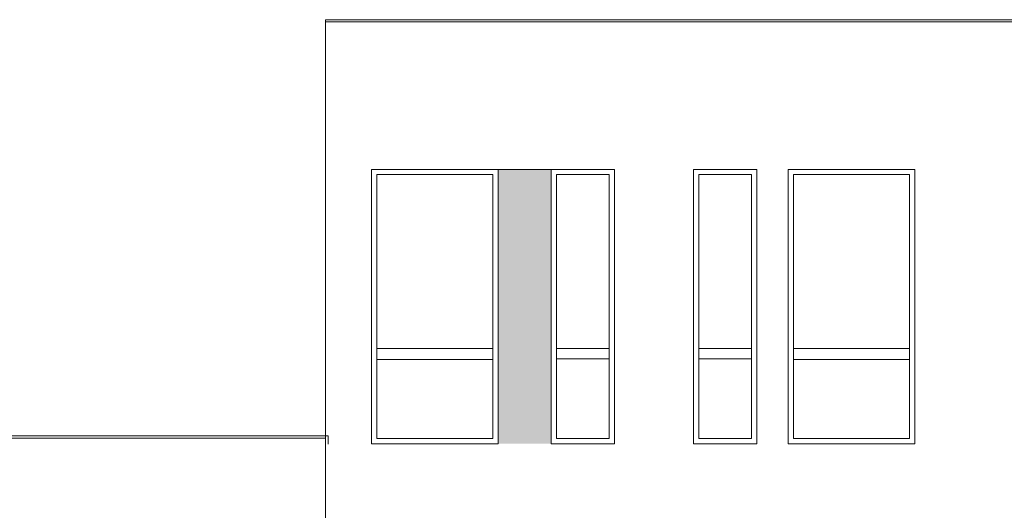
# Model space of a CAD drawing. Header units: millimetres. Extents: x -14047 to 49934, y -21523 to 14989.
# Tile 381 of 580: x 19805 to 20739, y 5397 to 5862. Entities that reach past the tile are written whole.
import ezdxf

# ---------------------------------------------------------------- set-up
doc = ezdxf.new("R2010")
doc.units = ezdxf.units.MM
doc.layers.add('C00-00-00', color=7, linetype='Continuous')
doc.layers.add('C76-76-76', color=7, linetype='Continuous', true_color=0x767676)
doc.layers.add('CF1-DD-38', color=7, linetype='Continuous', true_color=0xf1dd38)

msp = doc.modelspace()

# ---------------------------------------------------------------- hatches: boundary and pattern name
at = {"layer": 'CF1-DD-38'}
h = msp.add_hatch(color=256, dxfattribs=at)
h.dxf.hatch_style = 2
h.paths.add_polyline_path([(20258.703, 5720.007), (20308.656, 5460.08), (20258.703, 5460.08)])
h = msp.add_hatch(color=256, dxfattribs=at)
h.dxf.hatch_style = 2
h.paths.add_polyline_path([(20258.703, 5720.007), (20308.656, 5720.007), (20308.656, 5460.08)])

# ---------------------------------------------------------------- linework, layer by layer
at = {"layer": 'C00-00-00', "lineweight": 0}
for points in [[(20138.476, 5720.007), (20138.476, 5460.08), (20258.703, 5460.08), (20258.703, 5720.007)], [(20143.556, 5715.35), (20143.556, 5465.16), (20253.623, 5465.16), (20253.623, 5715.35)], [(20308.656, 5720.007), (20308.656, 5460.08), (20368.769, 5460.08), (20368.769, 5720.007)], [(20313.736, 5715.35), (20313.736, 5465.16), (20363.689, 5465.16), (20363.689, 5715.35)], [(20443.699, 5720.007), (20443.699, 5460.08), (20503.813, 5460.08), (20503.813, 5720.007)], [(20448.779, 5715.35), (20448.779, 5465.16), (20498.733, 5465.16), (20498.733, 5715.35)], [(20533.446, 5720.007), (20533.446, 5460.08), (20653.673, 5460.08), (20653.673, 5720.007)], [(20538.526, 5715.35), (20538.526, 5465.16), (20648.593, 5465.16), (20648.593, 5715.35)]]:
    msp.add_lwpolyline(points, close=True, dxfattribs=at)
for points in [[(20258.703, 5460.08), (20258.703, 5720.007), (20308.656, 5720.007), (20308.656, 5460.08)], [(20253.623, 5550.25), (20143.556, 5550.25)], [(20363.689, 5550.25), (20313.736, 5550.25)], [(20498.733, 5550.25), (20448.779, 5550.25)], [(20648.593, 5550.25), (20538.526, 5550.25)], [(20253.623, 5540.09), (20143.556, 5540.09)], [(20363.689, 5540.513), (20313.736, 5540.513)], [(20498.733, 5540.513), (20448.779, 5540.513)], [(20648.593, 5540.09), (20538.526, 5540.09)], [(18955.683, 5465.583), (20094.873, 5465.583)], [(20094.873, 5465.583), (20094.873, 4714.59)]]:
    msp.add_lwpolyline(points, dxfattribs=at)
at = {"layer": 'C76-76-76', "lineweight": 0}
msp.add_lwpolyline([(20094.873, 5861.823), (20094.873, 4714.59), (21726.823, 4714.59), (21726.823, 5861.823)], close=True, dxfattribs=at)
for points in [[(21726.823, 5859.707), (20094.873, 5859.707)], [(20097.413, 5459.657), (20097.413, 5467.7), (18951.873, 5467.7), (18951.873, 5456.693)]]:
    msp.add_lwpolyline(points, dxfattribs=at)

doc.saveas('drawing.dxf')
